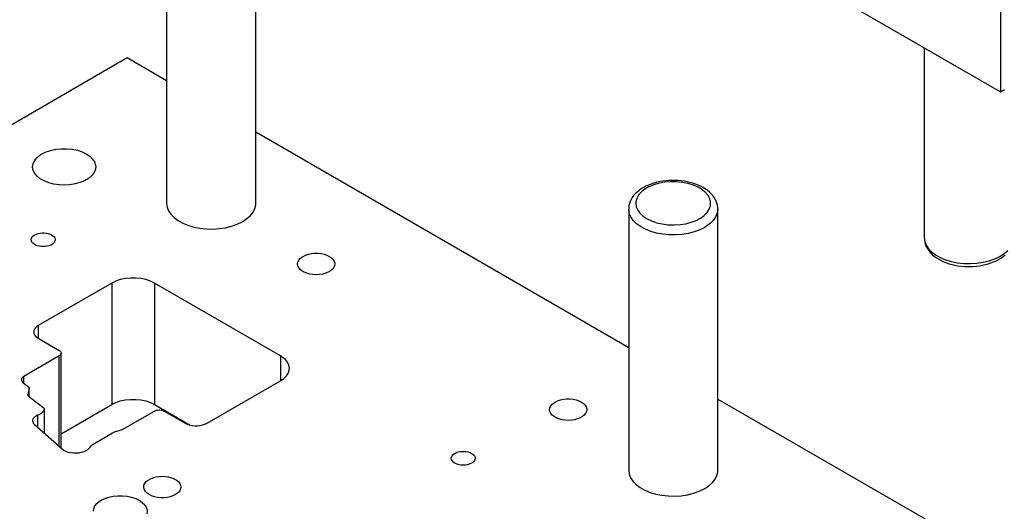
# Model space of a CAD drawing. Header units: inches. Extents: x 3 to 289, y 4 to 291.
# Tile 526 of 634: x 130.85 to 139.14, y 268.14 to 272.28. Entities that reach past the tile are written whole.
import ezdxf

# ---------------------------------------------------------------- set-up
doc = ezdxf.new("R2010")
doc.units = ezdxf.units.IN
doc.header["$LTSCALE"] = 0.5
doc.header["$MEASUREMENT"] = 0
doc.layers.add('DIE', color=7, linetype='Continuous')
doc.layers.add('STR_INS', color=8, linetype='Continuous')

msp = doc.modelspace()

# ---------------------------------------------------------------- linework, layer by layer
at = {"layer": 'DIE', "color": 9, "linetype": 'Continuous'}
for p, q in [((132.0899, 272.9298), (132.0899, 270.7335)), ((132.8399, 270.7335), (132.8399, 272.9298)), ((136.1036, 270.8664), (136.0842, 270.8546)), ((136.1241, 270.8772), (136.1036, 270.8664)), ((136.1456, 270.887), (136.1241, 270.8772)), ((136.1681, 270.8957), (136.1456, 270.887)), ((136.1914, 270.9033), (136.1681, 270.8957)), ((136.2154, 270.9099), (136.1914, 270.9033)), ((136.24, 270.9154), (136.2154, 270.9099)), ((136.2651, 270.9197), (136.24, 270.9154)), ((136.2906, 270.923), (136.2651, 270.9197)), ((136.3164, 270.9252), (136.2906, 270.923)), ((136.3423, 270.9263), (136.3164, 270.9252)), ((136.3683, 270.9262), (136.3423, 270.9263)), ((136.3942, 270.925), (136.3683, 270.9262)), ((136.4199, 270.9227), (136.3942, 270.925)), ((136.4454, 270.9194), (136.4199, 270.9227)), ((136.4704, 270.9149), (136.4454, 270.9194)), ((136.495, 270.9093), (136.4704, 270.9149)), ((136.5189, 270.9026), (136.495, 270.9093)), ((136.5421, 270.8949), (136.5189, 270.9026)), ((136.5645, 270.8861), (136.5421, 270.8949)), ((136.5858, 270.8762), (136.5645, 270.8861)), ((136.6061, 270.8654), (136.5858, 270.8762)), ((136.6251, 270.8537), (136.6061, 270.8654)), ((136.0091, 270.7817), (135.9994, 270.7651)), ((136.0208, 270.7978), (136.0091, 270.7817)), ((136.0343, 270.8133), (136.0208, 270.7978)), ((136.0494, 270.8279), (136.0343, 270.8133)), ((136.0661, 270.8417), (136.0494, 270.8279)), ((136.0842, 270.8546), (136.0661, 270.8417)), ((136.6427, 270.841), (136.6251, 270.8537)), ((136.6589, 270.8276), (136.6427, 270.841)), ((136.6734, 270.8135), (136.6589, 270.8276)), ((136.6863, 270.7988), (136.6734, 270.8135)), ((136.6976, 270.7836), (136.6863, 270.7988)), ((136.7071, 270.7679), (136.6976, 270.7836)), ((135.9794, 270.6961), (135.979, 270.6846)), ((135.9815, 270.7135), (135.9794, 270.6961)), ((135.9856, 270.7309), (135.9815, 270.7135)), ((135.9915, 270.7481), (135.9856, 270.7309)), ((135.9994, 270.7651), (135.9915, 270.7481)), ((136.7149, 270.7517), (136.7071, 270.7679)), ((136.721, 270.7353), (136.7149, 270.7517)), ((136.7254, 270.7185), (136.721, 270.7353)), ((136.7281, 270.7014), (136.7254, 270.7185)), ((136.729, 270.6845), (136.7281, 270.7014)), ((135.979, 270.6845), (135.979, 268.4881)), ((136.729, 268.4881), (136.729, 270.6845)), ((132.0899, 268.9832), (132.0899, 268.975))]:
    msp.add_line(p, q, dxfattribs=at)
at = {"layer": 'DIE', "color": 190, "linetype": 'Continuous'}
for p, q in [((126.034, 268.6536), (131.7578, 271.9582)), ((131.7578, 271.9582), (132.0899, 271.7665)), ((132.8399, 271.3334), (135.979, 269.5211)), ((131.158, 271.1876), (131.2033, 271.1924)), ((131.2033, 271.1924), (131.2494, 271.1925)), ((131.2494, 271.1925), (131.2948, 271.188)), ((130.9777, 271.0918), (130.9971, 271.1159)), ((130.9971, 271.1159), (131.0233, 271.1378)), ((131.0233, 271.1378), (131.0396, 271.1481)), ((131.0396, 271.1481), (131.0749, 271.1652)), ((131.0749, 271.1652), (131.1147, 271.1785)), ((131.1147, 271.1785), (131.158, 271.1876)), ((131.2948, 271.188), (131.3381, 271.179)), ((131.3381, 271.179), (131.3782, 271.1659)), ((131.3782, 271.1659), (131.4137, 271.149)), ((131.4137, 271.149), (131.4436, 271.1288)), ((131.4436, 271.1288), (131.467, 271.1059)), ((130.9618, 271.0396), (130.9658, 271.0661)), ((130.9619, 271.0371), (130.9618, 271.0396)), ((130.9666, 271.0106), (130.9619, 271.0371)), ((130.9658, 271.0661), (130.9777, 271.0918)), ((131.467, 271.1059), (131.4832, 271.081)), ((131.4832, 271.081), (131.4917, 271.0548)), ((131.493, 271.0396), (131.489, 271.0132)), ((131.4917, 271.0548), (131.493, 271.0396)), ((130.9792, 270.9851), (130.9666, 271.0106)), ((130.9993, 270.9611), (130.9792, 270.9851)), ((131.0262, 270.9396), (130.9993, 270.9611)), ((131.4315, 270.9415), (131.3991, 270.9226)), ((131.4578, 270.9633), (131.4315, 270.9415)), ((131.4772, 270.9875), (131.4578, 270.9633)), ((131.489, 271.0132), (131.4772, 270.9875)), ((131.0592, 270.921), (131.0262, 270.9396)), ((131.0972, 270.906), (131.0592, 270.921)), ((131.1391, 270.895), (131.0972, 270.906)), ((131.1837, 270.8884), (131.1391, 270.895)), ((131.2297, 270.8863), (131.1837, 270.8884)), ((131.2755, 270.8888), (131.2297, 270.8863)), ((131.3199, 270.8959), (131.2755, 270.8888)), ((131.3615, 270.9073), (131.3199, 270.8959)), ((131.3991, 270.9226), (131.3615, 270.9073)), ((132.0899, 270.7335), (132.0939, 270.7019)), ((132.0939, 270.7019), (132.1058, 270.6711)), ((132.8323, 270.6902), (132.8393, 270.7216)), ((132.8393, 270.7216), (132.8399, 270.7335)), ((132.1058, 270.6711), (132.1253, 270.6416)), ((132.1253, 270.6416), (132.1521, 270.614)), ((132.1521, 270.614), (132.1856, 270.589)), ((132.7658, 270.6043), (132.7952, 270.631)), ((132.7952, 270.631), (132.8175, 270.6598)), ((132.8175, 270.6598), (132.8323, 270.6902)), ((132.1856, 270.589), (132.225, 270.5671)), ((132.225, 270.5671), (132.2695, 270.5487)), ((132.2695, 270.5487), (132.3181, 270.5342)), ((132.3181, 270.5342), (132.3699, 270.524)), ((132.5329, 270.5205), (132.5858, 270.5285)), ((132.5858, 270.5285), (132.6362, 270.5409)), ((132.6362, 270.5409), (132.6829, 270.5573)), ((132.6829, 270.5573), (132.725, 270.5775)), ((132.725, 270.5775), (132.73, 270.5804)), ((132.73, 270.5804), (132.7658, 270.6043)), ((130.9517, 270.4374), (130.9562, 270.4471)), ((130.9562, 270.4471), (130.9636, 270.4563)), ((130.9636, 270.4563), (130.9737, 270.4646)), ((130.9737, 270.4646), (130.9796, 270.4683)), ((130.9796, 270.4683), (130.993, 270.4748)), ((130.993, 270.4748), (131.0082, 270.4799)), ((131.0082, 270.4799), (131.0247, 270.4833)), ((131.0247, 270.4833), (131.0419, 270.4851)), ((131.0419, 270.4851), (131.0594, 270.4851)), ((131.0594, 270.4851), (131.0767, 270.4833)), ((131.0767, 270.4833), (131.0931, 270.4799)), ((131.0931, 270.4799), (131.1083, 270.4748)), ((131.1083, 270.4748), (131.1217, 270.4683)), ((131.1217, 270.4683), (131.133, 270.4606)), ((131.133, 270.4606), (131.1417, 270.4518)), ((131.1417, 270.4518), (131.1477, 270.4423)), ((132.3699, 270.524), (132.4238, 270.5183)), ((132.4238, 270.5183), (132.4785, 270.5171)), ((132.4785, 270.5171), (132.5329, 270.5205)), ((130.9502, 270.4273), (130.9517, 270.4374)), ((130.9517, 270.4172), (130.9502, 270.4273)), ((130.9562, 270.4074), (130.9517, 270.4172)), ((130.9636, 270.3983), (130.9562, 270.4074)), ((130.9737, 270.39), (130.9636, 270.3983)), ((130.9861, 270.3828), (130.9737, 270.39)), ((131.0004, 270.377), (130.9861, 270.3828)), ((131.0163, 270.3728), (131.0004, 270.377)), ((131.0332, 270.3701), (131.0163, 270.3728)), ((131.0507, 270.3693), (131.0332, 270.3701)), ((131.0681, 270.3701), (131.0507, 270.3693)), ((131.085, 270.3728), (131.0681, 270.3701)), ((131.1009, 270.377), (131.085, 270.3728)), ((131.1153, 270.3828), (131.1009, 270.377)), ((131.1277, 270.39), (131.1153, 270.3828)), ((131.1377, 270.3983), (131.1277, 270.39)), ((131.1451, 270.4074), (131.1377, 270.3983)), ((131.1496, 270.4172), (131.1451, 270.4074)), ((131.1477, 270.4423), (131.1508, 270.4323)), ((131.1512, 270.4273), (131.1496, 270.4172)), ((131.1508, 270.4323), (131.1512, 270.4273)), ((133.2134, 270.2683), (133.2291, 270.2811)), ((133.2291, 270.2811), (133.2383, 270.2869)), ((133.2383, 270.2869), (133.2591, 270.297)), ((133.2591, 270.297), (133.2827, 270.3049)), ((133.2827, 270.3049), (133.3083, 270.3103)), ((133.3083, 270.3103), (133.3351, 270.313)), ((133.3351, 270.313), (133.3624, 270.313)), ((133.3624, 270.313), (133.3892, 270.3103)), ((133.3892, 270.3103), (133.4148, 270.3049)), ((133.4148, 270.3049), (133.4384, 270.297)), ((133.4384, 270.297), (133.4592, 270.2869)), ((133.4592, 270.2869), (133.4768, 270.2749)), ((133.1925, 270.2232), (133.1949, 270.2388)), ((133.1949, 270.2075), (133.1925, 270.2232)), ((133.1949, 270.2388), (133.2019, 270.254)), ((133.2019, 270.1923), (133.1949, 270.2075)), ((133.2019, 270.254), (133.2134, 270.2683)), ((133.4768, 270.2749), (133.4904, 270.2613)), ((133.4904, 270.2613), (133.4997, 270.2465)), ((133.5026, 270.2075), (133.4956, 270.1923)), ((133.4997, 270.2465), (133.5044, 270.231)), ((133.505, 270.2232), (133.5026, 270.2075)), ((133.5044, 270.231), (133.505, 270.2232)), ((133.2134, 270.178), (133.2019, 270.1923)), ((133.2291, 270.1652), (133.2134, 270.178)), ((133.2483, 270.154), (133.2291, 270.1652)), ((133.2706, 270.145), (133.2483, 270.154)), ((133.2953, 270.1384), (133.2706, 270.145)), ((133.3216, 270.1343), (133.2953, 270.1384)), ((133.3488, 270.1329), (133.3216, 270.1343)), ((133.3759, 270.1343), (133.3488, 270.1329)), ((133.4022, 270.1384), (133.3759, 270.1343)), ((133.4269, 270.145), (133.4022, 270.1384)), ((133.4492, 270.154), (133.4269, 270.145)), ((133.4685, 270.1652), (133.4492, 270.154)), ((133.4841, 270.178), (133.4685, 270.1652)), ((133.4956, 270.1923), (133.4841, 270.178)), ((131.6272, 270.0627), (131.0085, 269.7055)), ((131.6613, 270.0792), (131.6272, 270.0627)), ((131.6998, 270.092), (131.6613, 270.0792)), ((131.7415, 270.1008), (131.6998, 270.092)), ((131.7853, 270.1052), (131.7415, 270.1008)), ((131.8298, 270.1052), (131.7853, 270.1052)), ((131.8735, 270.1008), (131.8298, 270.1052)), ((131.9153, 270.092), (131.8735, 270.1008)), ((131.9538, 270.0792), (131.9153, 270.092)), ((131.9878, 270.0627), (131.9538, 270.0792)), ((133.0485, 269.4503), (131.9878, 270.0627)), ((131.0085, 269.7055), (130.9939, 269.6954)), ((130.9709, 269.6589), (130.9704, 269.6524)), ((130.9704, 269.6524), (130.9724, 269.6394)), ((130.9749, 269.6718), (130.9709, 269.6589)), ((130.9724, 269.6394), (130.9783, 269.6267)), ((130.9826, 269.6841), (130.9749, 269.6718)), ((130.9783, 269.6267), (130.9878, 269.6149)), ((130.9939, 269.6954), (130.9826, 269.6841)), ((130.9878, 269.6149), (131.0008, 269.6042)), ((131.0008, 269.6042), (131.0085, 269.5993)), ((131.0085, 269.5993), (131.1853, 269.4973)), ((131.1853, 269.4503), (130.8868, 269.278)), ((131.1853, 269.4973), (131.1917, 269.4928)), ((131.1887, 269.4525), (131.1853, 269.4503)), ((131.1944, 269.4572), (131.1887, 269.4525)), ((131.1917, 269.4928), (131.1967, 269.4878)), ((131.1987, 269.4624), (131.1944, 269.4572)), ((131.1967, 269.4878), (131.2002, 269.4824)), ((131.2012, 269.468), (131.1987, 269.4624)), ((131.2002, 269.4824), (131.2019, 269.4767)), ((131.2021, 269.4738), (131.2012, 269.468)), ((131.2019, 269.4767), (131.2021, 269.4738)), ((131.2021, 268.6755), (131.2021, 269.4738)), ((133.0635, 269.4408), (133.0485, 269.4503)), ((133.089, 269.4198), (133.0635, 269.4408)), ((133.1078, 269.3966), (133.089, 269.4198)), ((133.1193, 269.3718), (133.1078, 269.3966)), ((133.1232, 269.3462), (133.1193, 269.3718)), ((133.0771, 269.2618), (133.0993, 269.284)), ((133.0993, 269.284), (133.1145, 269.3081)), ((133.1145, 269.3081), (133.1222, 269.3334)), ((133.1222, 269.3334), (133.1232, 269.3462)), ((130.8673, 269.2538), (130.867, 269.2504)), ((130.867, 269.2504), (130.868, 269.2437)), ((130.8693, 269.2605), (130.8673, 269.2538)), ((130.868, 269.2437), (130.8711, 269.2371)), ((130.8733, 269.2669), (130.8693, 269.2605)), ((130.8711, 269.2371), (130.876, 269.2309)), ((130.8792, 269.2728), (130.8733, 269.2669)), ((130.876, 269.2309), (130.8792, 269.2281)), ((130.8868, 269.278), (130.8792, 269.2728)), ((130.8792, 269.2281), (130.9297, 269.1864)), ((132.4298, 268.8849), (133.0485, 269.2421)), ((133.0485, 269.2421), (133.0771, 269.2618)), ((130.9206, 269.1225), (130.9205, 269.1212)), ((130.9205, 269.1212), (130.9208, 269.1195)), ((130.9332, 269.1782), (130.9206, 269.1225)), ((130.9208, 269.1195), (130.9216, 269.1178)), ((130.9216, 269.1178), (130.9228, 269.1162)), ((130.9297, 269.1864), (130.9315, 269.1846)), ((130.9315, 269.1846), (130.9327, 269.1827)), ((130.9327, 269.1827), (130.9333, 269.1807)), ((130.9334, 269.1797), (130.9332, 269.1782)), ((130.9333, 269.1807), (130.9334, 269.1797)), ((130.9334, 269.108), (130.9334, 269.1797)), ((130.9228, 269.1162), (130.924, 269.1151)), ((130.924, 269.1151), (131.0488, 269.0195)), ((131.2021, 268.7966), (131.6272, 269.0421)), ((131.6272, 269.0421), (131.6613, 269.0586)), ((131.6613, 269.0586), (131.6998, 269.0714)), ((131.6998, 269.0714), (131.7415, 269.0802)), ((131.7415, 269.0802), (131.7853, 269.0846)), ((131.7853, 269.0846), (131.8298, 269.0846)), ((131.8298, 269.0846), (131.8735, 269.0802)), ((131.8735, 269.0802), (131.9153, 269.0714)), ((131.9153, 269.0714), (131.9538, 269.0586)), ((131.9538, 269.0586), (131.9878, 269.0421)), ((131.9878, 269.0421), (132.2883, 268.8686)), ((135.3233, 269.0293), (135.3348, 269.0435)), ((135.3348, 269.0435), (135.3504, 269.0564)), ((135.3504, 269.0564), (135.3596, 269.0622)), ((135.3596, 269.0622), (135.3805, 269.0723)), ((135.3805, 269.0723), (135.404, 269.0802)), ((135.404, 269.0802), (135.4296, 269.0856)), ((135.4296, 269.0856), (135.4565, 269.0883)), ((135.4565, 269.0883), (135.4837, 269.0883)), ((135.4837, 269.0883), (135.5105, 269.0856)), ((135.5105, 269.0856), (135.5361, 269.0802)), ((135.5361, 269.0802), (135.5597, 269.0723)), ((135.5597, 269.0723), (135.5806, 269.0622)), ((135.5806, 269.0622), (135.5981, 269.0502)), ((135.5981, 269.0502), (135.6117, 269.0365)), ((135.6117, 269.0365), (135.621, 269.0218)), ((136.729, 269.0881), (138.4753, 268.0799)), ((131.0152, 268.9557), (131.0039, 268.9509)), ((131.0301, 268.9642), (131.0152, 268.9557)), ((131.0422, 268.9741), (131.0301, 268.9642)), ((131.0511, 268.985), (131.0422, 268.9741)), ((131.0488, 269.0195), (131.0547, 269.0141)), ((131.0567, 268.9966), (131.0511, 268.985)), ((131.0547, 269.0141), (131.0586, 269.0086)), ((131.0586, 269.0086), (131.0567, 268.9966)), ((131.0586, 269.0086), (131.0586, 268.8021)), ((131.747, 268.8479), (131.9878, 268.987)), ((131.9878, 268.987), (131.9955, 268.9907)), ((131.9955, 268.9907), (132.0042, 268.9936)), ((132.0042, 268.9936), (132.0136, 268.9956)), ((132.0136, 268.9956), (132.0235, 268.9966)), ((132.0235, 268.9966), (132.0335, 268.9966)), ((132.0335, 268.9966), (132.0434, 268.9956)), ((132.0434, 268.9956), (132.0528, 268.9936)), ((132.0528, 268.9936), (132.0615, 268.9907)), ((132.0615, 268.9907), (132.0692, 268.987)), ((132.0692, 268.987), (132.2459, 268.8849)), ((135.3138, 268.9984), (135.3162, 269.0141)), ((135.3162, 268.9828), (135.3138, 268.9984)), ((135.3162, 269.0141), (135.3233, 269.0293)), ((135.3233, 268.9676), (135.3162, 268.9828)), ((135.3348, 268.9533), (135.3233, 268.9676)), ((135.3504, 268.9404), (135.3348, 268.9533)), ((135.6054, 268.9533), (135.5898, 268.9404)), ((135.6169, 268.9676), (135.6054, 268.9533)), ((135.624, 268.9828), (135.6169, 268.9676)), ((135.621, 269.0218), (135.6257, 269.0063)), ((135.6263, 268.9984), (135.624, 268.9828)), ((135.6257, 269.0063), (135.6263, 268.9984)), ((130.9612, 268.9116), (130.9605, 268.9049)), ((130.9605, 268.9049), (130.962, 268.8954)), ((130.9647, 268.921), (130.9612, 268.9116)), ((130.962, 268.8954), (130.9663, 268.8861)), ((130.9709, 268.9298), (130.9647, 268.921)), ((130.9663, 268.8861), (130.9733, 268.8775)), ((130.9797, 268.9379), (130.9709, 268.9298)), ((130.9733, 268.8775), (130.976, 268.8748)), ((130.9761, 268.8748), (131.2093, 268.6692)), ((130.976, 268.8748), (130.9761, 268.8748)), ((130.9908, 268.945), (130.9797, 268.9379)), ((131.0039, 268.9509), (130.9908, 268.945)), ((132.2459, 268.8849), (132.2633, 268.8765)), ((132.2633, 268.8765), (132.2829, 268.8699)), ((132.2829, 268.8699), (132.3042, 268.8655)), ((132.3715, 268.8655), (132.3928, 268.8699)), ((132.3928, 268.8699), (132.4124, 268.8765)), ((132.4124, 268.8765), (132.4298, 268.8849)), ((135.3696, 268.9293), (135.3504, 268.9404)), ((135.392, 268.9203), (135.3696, 268.9293)), ((135.4166, 268.9137), (135.392, 268.9203)), ((135.4429, 268.9096), (135.4166, 268.9137)), ((135.4701, 268.9082), (135.4429, 268.9096)), ((135.4972, 268.9096), (135.4701, 268.9082)), ((135.5235, 268.9137), (135.4972, 268.9096)), ((135.5482, 268.9203), (135.5235, 268.9137)), ((135.5705, 268.9293), (135.5482, 268.9203)), ((135.5898, 268.9404), (135.5705, 268.9293)), ((131.4768, 268.7122), (131.6347, 268.8033)), ((131.6347, 268.8033), (131.6508, 268.8111)), ((131.6508, 268.8111), (131.6689, 268.8171)), ((131.6689, 268.8171), (131.6706, 268.8176)), ((131.6706, 268.8176), (131.6708, 268.8176)), ((131.6708, 268.8176), (131.7096, 268.8301)), ((131.7096, 268.8301), (131.7441, 268.8463)), ((131.7441, 268.8463), (131.747, 268.8479)), ((132.3042, 268.8655), (132.3265, 268.8632)), ((132.3265, 268.8632), (132.3492, 268.8632)), ((132.3492, 268.8632), (132.3715, 268.8655)), ((131.4623, 268.702), (131.4755, 268.7114)), ((131.4755, 268.7114), (131.4768, 268.7122)), ((131.2093, 268.6692), (131.2238, 268.6586)), ((131.2238, 268.6586), (131.2412, 268.6496)), ((131.2412, 268.6496), (131.261, 268.6425)), ((131.261, 268.6425), (131.2827, 268.6375)), ((131.2827, 268.6375), (131.3056, 268.6348)), ((131.3056, 268.6348), (131.3289, 268.6344)), ((131.3289, 268.6344), (131.352, 268.6363)), ((131.352, 268.6363), (131.3742, 268.6405)), ((131.3742, 268.6405), (131.3948, 268.6469)), ((131.3948, 268.6469), (131.4132, 268.6552)), ((131.4132, 268.6552), (131.4287, 268.6653)), ((131.4287, 268.6653), (131.441, 268.6767)), ((131.441, 268.6767), (131.4457, 268.6827)), ((131.4457, 268.6827), (131.4521, 268.6915)), ((131.4521, 268.6915), (131.4623, 268.702)), ((134.4992, 268.6192), (134.5092, 268.6275)), ((134.5092, 268.6275), (134.5151, 268.6312)), ((134.5151, 268.6312), (134.5286, 268.6377)), ((134.5286, 268.6377), (134.5437, 268.6428)), ((134.5437, 268.6428), (134.5602, 268.6462)), ((134.5602, 268.6462), (134.5774, 268.648)), ((134.5774, 268.648), (134.595, 268.648)), ((134.595, 268.648), (134.6122, 268.6462)), ((134.6122, 268.6462), (134.6287, 268.6428)), ((134.6287, 268.6428), (134.6438, 268.6377)), ((134.6438, 268.6377), (134.6573, 268.6312)), ((134.6573, 268.6312), (134.6685, 268.6235)), ((134.6685, 268.6235), (134.6773, 268.6147)), ((134.4857, 268.5902), (134.4872, 268.6003)), ((134.4872, 268.5801), (134.4857, 268.5902)), ((134.4872, 268.6003), (134.4918, 268.61)), ((134.4918, 268.5703), (134.4872, 268.5801)), ((134.4918, 268.61), (134.4992, 268.6192)), ((134.4992, 268.5612), (134.4918, 268.5703)), ((134.5092, 268.5529), (134.4992, 268.5612)), ((134.5216, 268.5457), (134.5092, 268.5529)), ((134.5359, 268.5399), (134.5216, 268.5457)), ((134.5518, 268.5357), (134.5359, 268.5399)), ((134.6364, 268.5399), (134.6206, 268.5357)), ((134.6508, 268.5457), (134.6364, 268.5399)), ((134.6632, 268.5529), (134.6508, 268.5457)), ((134.6732, 268.5612), (134.6632, 268.5529)), ((134.6806, 268.5703), (134.6732, 268.5612)), ((134.6773, 268.6147), (134.6833, 268.6052)), ((134.6852, 268.5801), (134.6806, 268.5703)), ((134.6833, 268.6052), (134.6863, 268.5952)), ((134.6867, 268.5902), (134.6852, 268.5801)), ((134.6863, 268.5952), (134.6867, 268.5902)), ((134.5687, 268.533), (134.5518, 268.5357)), ((134.5862, 268.5322), (134.5687, 268.533)), ((134.6036, 268.533), (134.5862, 268.5322)), ((134.6206, 268.5357), (134.6036, 268.533)), ((135.979, 268.4881), (135.983, 268.4566)), ((135.983, 268.4566), (135.9949, 268.4258)), ((136.7214, 268.4449), (136.7284, 268.4762)), ((136.7284, 268.4762), (136.729, 268.4881)), ((131.8991, 268.364), (131.9062, 268.3791)), ((131.9062, 268.3791), (131.9177, 268.3934)), ((131.9177, 268.3934), (131.9333, 268.4063)), ((131.9333, 268.4063), (131.9526, 268.4174)), ((131.9526, 268.4174), (131.9749, 268.4264)), ((131.9749, 268.4264), (131.9995, 268.4331)), ((131.9995, 268.4331), (132.0259, 268.4371)), ((132.0259, 268.4371), (132.053, 268.4385)), ((132.053, 268.4385), (132.0801, 268.4371)), ((132.0801, 268.4371), (132.1064, 268.4331)), ((132.1064, 268.4331), (132.1311, 268.4264)), ((132.1311, 268.4264), (132.1534, 268.4174)), ((132.1534, 268.4174), (132.1727, 268.4063)), ((132.1727, 268.4063), (132.1883, 268.3934)), ((132.1883, 268.3934), (132.1998, 268.3791)), ((132.1998, 268.3791), (132.2069, 268.364)), ((135.9949, 268.4258), (136.0144, 268.3962)), ((136.0144, 268.3962), (136.0412, 268.3687)), ((136.6549, 268.3589), (136.6843, 268.3856)), ((136.6843, 268.3856), (136.7066, 268.4145)), ((136.7066, 268.4145), (136.7214, 268.4449)), ((131.8967, 268.3483), (131.8991, 268.364)), ((131.8973, 268.3404), (131.8967, 268.3483)), ((131.9021, 268.3249), (131.8973, 268.3404)), ((131.9114, 268.3102), (131.9021, 268.3249)), ((131.925, 268.2965), (131.9114, 268.3102)), ((131.9425, 268.2845), (131.925, 268.2965)), ((132.1727, 268.2903), (132.1635, 268.2845)), ((132.1883, 268.3032), (132.1727, 268.2903)), ((132.1998, 268.3174), (132.1883, 268.3032)), ((132.2069, 268.3326), (132.1998, 268.3174)), ((132.2069, 268.364), (132.2092, 268.3483)), ((132.2092, 268.3483), (132.2069, 268.3326)), ((136.0412, 268.3687), (136.0746, 268.3437)), ((136.0746, 268.3437), (136.114, 268.3217)), ((136.114, 268.3217), (136.1585, 268.3033)), ((136.1585, 268.3033), (136.2072, 268.2889)), ((136.2072, 268.2889), (136.259, 268.2787)), ((136.4749, 268.2832), (136.5253, 268.2955)), ((136.5253, 268.2955), (136.572, 268.312)), ((136.572, 268.312), (136.6141, 268.3322)), ((136.6141, 268.3322), (136.6191, 268.335)), ((136.6191, 268.335), (136.6549, 268.3589)), ((131.4865, 268.1889), (131.5032, 268.2096)), ((131.5032, 268.2096), (131.5259, 268.2282)), ((131.5259, 268.2282), (131.5392, 268.2367)), ((131.5392, 268.2367), (131.5695, 268.2513)), ((131.5695, 268.2513), (131.6037, 268.2627)), ((131.6037, 268.2627), (131.6408, 268.2705)), ((131.6408, 268.2705), (131.6797, 268.2745)), ((131.6797, 268.2745), (131.7192, 268.2745)), ((131.7192, 268.2745), (131.7581, 268.2705)), ((131.7581, 268.2705), (131.7952, 268.2627)), ((131.7952, 268.2627), (131.8294, 268.2513)), ((131.8294, 268.2513), (131.8596, 268.2367)), ((131.8596, 268.2367), (131.885, 268.2192)), ((131.885, 268.2192), (131.9048, 268.1994)), ((131.9634, 268.2744), (131.9425, 268.2845)), ((131.987, 268.2665), (131.9634, 268.2744)), ((132.0125, 268.2612), (131.987, 268.2665)), ((132.0394, 268.2584), (132.0125, 268.2612)), ((132.0666, 268.2584), (132.0394, 268.2584)), ((132.0934, 268.2612), (132.0666, 268.2584)), ((132.119, 268.2665), (132.0934, 268.2612)), ((132.1426, 268.2744), (132.119, 268.2665)), ((132.1635, 268.2845), (132.1426, 268.2744)), ((136.259, 268.2787), (136.3128, 268.2729)), ((136.3128, 268.2729), (136.3675, 268.2718)), ((136.3675, 268.2718), (136.422, 268.2752)), ((136.422, 268.2752), (136.4749, 268.2832)), ((131.4729, 268.1442), (131.4763, 268.1669)), ((131.4763, 268.1669), (131.4865, 268.1889)), ((131.9048, 268.1994), (131.9183, 268.178)), ((131.9183, 268.178), (131.9251, 268.1556)), ((131.926, 268.1442), (131.9225, 268.1215)), ((131.9251, 268.1556), (131.926, 268.1442))]:
    msp.add_line(p, q, dxfattribs=at)
at = {"layer": 'DIE', "color": 4, "linetype": 'Continuous'}
for p, q in [((136.1493, 270.8717), (136.1138, 270.8512)), ((136.1899, 270.8887), (136.1493, 270.8717)), ((136.2346, 270.9018), (136.1899, 270.8887)), ((136.2824, 270.9106), (136.2346, 270.9018)), ((136.332, 270.9149), (136.2824, 270.9106)), ((136.3822, 270.9146), (136.332, 270.9149)), ((136.4316, 270.9097), (136.3822, 270.9146)), ((136.4791, 270.9004), (136.4316, 270.9097)), ((136.5234, 270.8868), (136.4791, 270.9004)), ((136.5634, 270.8693), (136.5234, 270.8868)), ((136.5981, 270.8484), (136.5634, 270.8693)), ((136.062, 270.8018), (136.047, 270.7742)), ((136.0845, 270.8277), (136.062, 270.8018)), ((136.1138, 270.8512), (136.0845, 270.8277)), ((136.6266, 270.8246), (136.5981, 270.8484)), ((136.6482, 270.7985), (136.6266, 270.8246)), ((136.6623, 270.7707), (136.6482, 270.7985)), ((136.0397, 270.7455), (136.039, 270.7335)), ((136.039, 270.7335), (136.043, 270.7046)), ((136.047, 270.7742), (136.0397, 270.7455)), ((136.043, 270.7046), (136.0548, 270.6765)), ((136.6574, 270.6846), (136.667, 270.713)), ((136.6686, 270.7419), (136.6623, 270.7707)), ((136.667, 270.713), (136.6686, 270.7419)), ((135.979, 270.6804), (135.979, 270.6846)), ((135.984, 270.649), (135.979, 270.6804)), ((135.9969, 270.6183), (135.984, 270.649)), ((136.0174, 270.589), (135.9969, 270.6183)), ((136.0548, 270.6765), (136.0743, 270.6498)), ((136.0743, 270.6498), (136.1009, 270.6252)), ((136.1009, 270.6252), (136.1338, 270.6034)), ((136.5473, 270.5899), (136.5843, 270.6095)), ((136.5843, 270.6095), (136.6155, 270.6321)), ((136.6155, 270.6321), (136.6401, 270.6574)), ((136.6401, 270.6574), (136.6574, 270.6846)), ((136.7131, 270.6221), (136.6935, 270.5926)), ((136.725, 270.653), (136.7131, 270.6221)), ((136.729, 270.6845), (136.725, 270.653)), ((136.0451, 270.5617), (136.0174, 270.589)), ((136.0794, 270.5371), (136.0451, 270.5617)), ((136.1195, 270.5155), (136.0794, 270.5371)), ((136.1338, 270.6034), (136.1724, 270.5849)), ((136.1724, 270.5849), (136.2155, 270.5701)), ((136.2155, 270.5701), (136.2622, 270.5595)), ((136.2622, 270.5595), (136.3112, 270.5533)), ((136.3112, 270.5533), (136.3613, 270.5517)), ((136.3613, 270.5517), (136.4112, 270.5547)), ((136.4112, 270.5547), (136.4596, 270.5622)), ((136.4596, 270.5622), (136.5054, 270.574)), ((136.5054, 270.574), (136.5473, 270.5899)), ((136.6191, 270.5314), (136.5777, 270.5108)), ((136.6333, 270.54), (136.6191, 270.5314)), ((136.6667, 270.5651), (136.6333, 270.54)), ((136.6935, 270.5926), (136.6667, 270.5651)), ((136.1646, 270.4976), (136.1195, 270.5155)), ((136.2137, 270.4837), (136.1646, 270.4976)), ((136.2658, 270.4741), (136.2137, 270.4837)), ((136.3198, 270.4689), (136.2658, 270.4741)), ((136.3746, 270.4683), (136.3198, 270.4689)), ((136.4288, 270.4724), (136.3746, 270.4683)), ((136.4815, 270.4809), (136.4288, 270.4724)), ((136.5315, 270.4938), (136.4815, 270.4809)), ((136.5777, 270.5108), (136.5315, 270.4938)), ((131.6272, 270.0627), (131.6272, 269.0421)), ((131.9878, 270.0627), (131.9878, 269.0421)), ((131.0085, 269.7055), (131.0085, 269.5993)), ((131.1853, 268.6904), (131.1853, 269.4503)), ((133.0485, 269.4503), (133.0485, 269.2421)), ((130.8868, 269.2218), (130.8868, 269.278)), ((130.9206, 269.1199), (130.9206, 269.1225)), ((130.9332, 269.1081), (130.9332, 269.1782)), ((131.0039, 268.9509), (131.0039, 268.8503))]:
    msp.add_line(p, q, dxfattribs=at)
at = {"layer": 'STR_INS', "color": 190, "linetype": 'Continuous'}
for p, q in [((132.39, 275.5486), (139.1075, 271.6703)), ((139.1075, 272.6909), (139.1075, 271.6703)), ((139.1075, 271.6703), (139.1428, 271.6907))]:
    msp.add_line(p, q, dxfattribs=at)
at = {"layer": 'STR_INS', "color": 9, "linetype": 'Continuous'}
for p, q in [((138.4673, 272.0399), (138.4673, 270.4435)), ((138.4673, 270.4435), (138.4682, 270.4265)), ((138.4682, 270.4265), (138.4709, 270.4095)), ((138.4709, 270.4095), (138.4753, 270.3927)), ((138.4753, 270.3927), (138.4814, 270.3762)), ((138.4814, 270.3762), (138.4892, 270.3601)), ((138.4892, 270.3601), (138.4987, 270.3444)), ((138.4987, 270.3444), (138.51, 270.3291)), ((138.51, 270.3291), (138.5229, 270.3144)), ((138.5229, 270.3144), (138.5374, 270.3003)), ((138.5374, 270.3003), (138.5536, 270.2869)), ((138.5536, 270.2869), (138.5712, 270.2743)), ((139.1121, 270.2734), (139.1302, 270.2863)), ((139.1302, 270.2863), (139.1469, 270.3)), ((138.5712, 270.2743), (138.5902, 270.2625)), ((138.5902, 270.2625), (138.6105, 270.2517)), ((138.6105, 270.2517), (138.6318, 270.2419)), ((138.6318, 270.2419), (138.6542, 270.2331)), ((138.6542, 270.2331), (138.6774, 270.2254)), ((138.6774, 270.2254), (138.7013, 270.2187)), ((138.7013, 270.2187), (138.7258, 270.2131)), ((138.7258, 270.2131), (138.7509, 270.2086)), ((138.7509, 270.2086), (138.7764, 270.2052)), ((138.7764, 270.2052), (138.8021, 270.2029)), ((138.8021, 270.2029), (138.828, 270.2018)), ((138.828, 270.2018), (138.854, 270.2017)), ((138.854, 270.2017), (138.8799, 270.2028)), ((138.8799, 270.2028), (138.9057, 270.2049)), ((138.9057, 270.2049), (138.9312, 270.2082)), ((138.9312, 270.2082), (138.9563, 270.2126)), ((138.9563, 270.2126), (138.9809, 270.2181)), ((138.9809, 270.2181), (139.0049, 270.2246)), ((139.0049, 270.2246), (139.0282, 270.2323)), ((139.0282, 270.2323), (139.0506, 270.241)), ((139.0506, 270.241), (139.0722, 270.2507)), ((139.0722, 270.2507), (139.0927, 270.2616)), ((139.0927, 270.2616), (139.1121, 270.2734))]:
    msp.add_line(p, q, dxfattribs=at)
at = {"layer": 'STR_INS', "color": 4, "linetype": 'Continuous'}
for p, q in [((138.4673, 270.4435), (138.4713, 270.4119)), ((138.4713, 270.4119), (138.4832, 270.3811)), ((138.4832, 270.3811), (138.5028, 270.3516)), ((138.5028, 270.3516), (138.5296, 270.324)), ((138.5296, 270.324), (138.563, 270.299)), ((138.563, 270.299), (138.6024, 270.2771)), ((139.0604, 270.2673), (139.1025, 270.2875)), ((139.1025, 270.2875), (139.139, 270.3111)), ((139.139, 270.3111), (139.1693, 270.3374)), ((138.6024, 270.2771), (138.6469, 270.2587)), ((138.6469, 270.2587), (138.6956, 270.2442)), ((138.6956, 270.2442), (138.7474, 270.234)), ((138.7474, 270.234), (138.8012, 270.2283)), ((138.8012, 270.2283), (138.8559, 270.2271)), ((138.8559, 270.2271), (138.9103, 270.2305)), ((138.9103, 270.2305), (138.9633, 270.2385)), ((138.9633, 270.2385), (139.0137, 270.2509)), ((139.0137, 270.2509), (139.0604, 270.2673))]:
    msp.add_line(p, q, dxfattribs=at)

doc.saveas('drawing.dxf')
